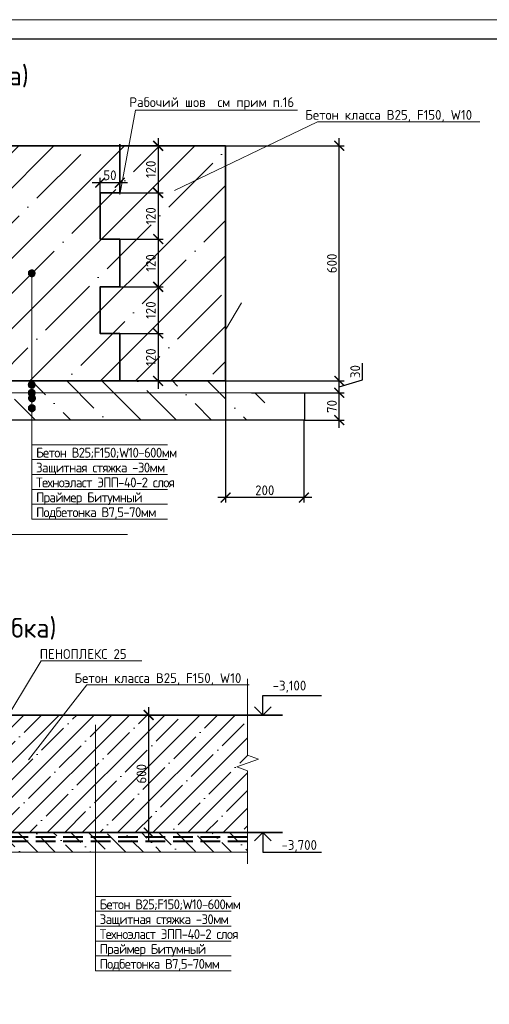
# Model space of a CAD drawing. Header units: millimetres. Extents: x -93479 to 1057970, y -66333 to 172656.
# Tile 301 of 473: x 515138 to 527115, y -32724 to -7591. Entities that reach past the tile are written whole.
import ezdxf
from ezdxf import colors
from ezdxf.entities.mleader import LeaderData, LeaderLine
from ezdxf.math import Vec2, Vec3

# ---------------------------------------------------------------- set-up
doc = ezdxf.new("R2010")
doc.units = ezdxf.units.MM
doc.linetypes.add('DASHED', pattern=[7, 5, -2, 0])
for name, color, linetype, lineweight in [('0 Фундамент', 5, 'Continuous', 30), ('1 Стены', 3, 'Continuous', 30), ('A-ANNO-NOTE-1', 7, 'Continuous', 35), ('A-ANNO-NOTE-2', 7, 'Continuous', 18), ('G-ANNO-DIMS', 7, 'Continuous', 9), ('G-ANNO-DIMS-1', 7, 'Continuous', 18), ('Перекрытие ж_бетон', 1, 'Continuous', 30), ('подоснова', 151, 'Continuous', 5), ('РАЗМЕРЫ', 7, 'Continuous', 9), ('ТОНКИЕ', 7, 'Continuous', 9), ('Узлы', 7, 'Continuous', 0)]:
    doc.layers.add(name, color=color, linetype=linetype, lineweight=lineweight)
doc.layers.add('ТОЛСТЫЕ_ОСНОВНЫЕ', color=6, linetype='Continuous')
doc.layers.add('ФВ-2', color=7, linetype='Continuous')
doc.styles.add('GOST-2.304_Type-B', font='GOST_Common.ttf')
doc.styles.add('ISOCPEUR', font='GOST_Common.ttf', dxfattribs={"height": 450})
doc.styles.add('ГОСТ', font='GOST_Common.ttf')
doc.linetypes.add('163 Фуникулер', pattern='A,0,-2,[18,Russia-GOST_Topo.shx,S=0.05,R=0,X=0,Y=0],-4,[17,Russia-GOST_Topo.shx,S=0.05,R=0,X=0,Y=0],-2,0', length=8)
doc.dimstyles.new('5х', dxfattribs={"dimscale": 100, "dimtxt": 2.5, "dimasz": 2.5, "dimexe": 1.25, "dimexo": 0, "dimtad": 1, "dimdec": 0, "dimlfac": 0.2, "dimtxsty": 'GOST-2.304_Type-B', "dimblk": 'ARCHTICK', "dimcen": 2.5, "dimdle": 2, "dimadec": 0, "dimazin": 2, "dimtfac": 0.75, "dimtdec": 0, "dimtmove": 1, "dimatfit": 3, "dimfxl": 1, "dimtolj": 1, "dimarcsym": 1})

# ---------------------------------------------------------------- blocks, each defined once
blk = doc.blocks.new('*U1946')
at = {"layer": 'ТОЛСТЫЕ_ОСНОВНЫЕ', "color": 7}
blk.add_lwpolyline([(20, 5), (1184, 5), (1184, 415), (20, 415)], close=True, dxfattribs=at)
at = {"layer": 'ТОНКИЕ', "color": 7}
blk.add_lwpolyline([(0, 0), (1189, 0), (1189, 420), (0, 420)], close=True, dxfattribs=at)
blk = doc.blocks.new('_ArchTick')
at = {"color": 0, "linetype": 'ByBlock', "const_width": 0.15}
blk.add_lwpolyline([(-0.5, -0.5), (0.5, 0.5)], dxfattribs=at)
blk = doc.blocks.new('*D514')
at = {"layer": 'DEFPOINTS', "color": 0, "linetype": 'Continuous', "transparency": 16777216}
for p in [(521050, -17116), (523289, -17116), (522402, -17811)]:
    blk.add_point(p, dxfattribs=at)
at = {"layer": 'РАЗМЕРЫ', "color": 0, "linetype": 'Continuous', "lineweight": -2, "transparency": 16777216}
for p, q in [((523289, -18011), (523289, -16916)), ((521050, -17116), (523414, -17116)), ((522402, -17811), (523414, -17811))]:
    blk.add_line(p, q, dxfattribs=at)
at = {"layer": 'РАЗМЕРЫ', "color": 0, "linetype": 'Continuous', "lineweight": -2, "transparency": 16777216, "xscale": 250, "yscale": 250, "zscale": 250}
for p, rotation in [((523289, -17116), 90), ((523289, -17811), 270)]:
    blk.add_blockref('_ArchTick', p, dxfattribs=dict(at, rotation=rotation))
at = {"layer": 'РАЗМЕРЫ', "color": 0, "linetype": 'Continuous', "transparency": 16777216, "insert": (523102, -17464), "char_height": 250, "attachment_point": 5, "rotation": 90, "style": 'GOST-2.304_Type-B'}
blk.add_mtext('\\A1;70', dxfattribs=at)
blk = doc.blocks.new('*D515')
at = {"layer": 'DEFPOINTS', "color": 0, "linetype": 'Continuous', "transparency": 16777216}
for p in [(520389, -10811), (523289, -10811), (520389, -16811)]:
    blk.add_point(p, dxfattribs=at)
at = {"layer": 'РАЗМЕРЫ', "color": 0, "linetype": 'Continuous', "lineweight": -2, "transparency": 16777216}
for p, q in [((523289, -17011), (523289, -10611)), ((520389, -10811), (523414, -10811)), ((520389, -16811), (523414, -16811))]:
    blk.add_line(p, q, dxfattribs=at)
at = {"layer": 'РАЗМЕРЫ', "color": 0, "linetype": 'Continuous', "lineweight": -2, "transparency": 16777216, "xscale": 250, "yscale": 250, "zscale": 250}
for p, rotation in [((523289, -10811), 90), ((523289, -16811), 270)]:
    blk.add_blockref('_ArchTick', p, dxfattribs=dict(at, rotation=rotation))
at = {"layer": 'РАЗМЕРЫ', "color": 0, "linetype": 'Continuous', "transparency": 16777216, "insert": (523102, -13811), "char_height": 250, "attachment_point": 5, "rotation": 90, "style": 'GOST-2.304_Type-B'}
blk.add_mtext('\\A1;600', dxfattribs=at)
blk = doc.blocks.new('*D516')
at = {"layer": 'DEFPOINTS', "color": 0, "linetype": 'Continuous', "transparency": 16777216}
for p in [(520389, -16811), (522387, -17811), (520389, -19791)]:
    blk.add_point(p, dxfattribs=at)
at = {"layer": 'РАЗМЕРЫ', "color": 0, "linetype": 'Continuous', "lineweight": -2, "transparency": 16777216}
for p, q in [((520389, -16811), (520389, -19916)), ((522387, -17811), (522387, -19916)), ((522587, -19791), (520189, -19791))]:
    blk.add_line(p, q, dxfattribs=at)
at = {"layer": 'РАЗМЕРЫ', "color": 0, "linetype": 'Continuous', "lineweight": -2, "transparency": 16777216, "xscale": 250, "yscale": 250, "zscale": 250, "rotation": 180}
blk.add_blockref('_ArchTick', (520389, -19791), dxfattribs=at)
at = {"layer": 'РАЗМЕРЫ', "color": 0, "linetype": 'Continuous', "lineweight": -2, "transparency": 16777216, "xscale": 250, "yscale": 250, "zscale": 250}
blk.add_blockref('_ArchTick', (522387, -19791), dxfattribs=at)
at = {"layer": 'РАЗМЕРЫ', "color": 0, "linetype": 'Continuous', "transparency": 16777216, "insert": (521388, -19604), "char_height": 250, "attachment_point": 5, "style": 'GOST-2.304_Type-B'}
blk.add_mtext('\\A1;200', dxfattribs=at)
blk = doc.blocks.new('_None')
blk = doc.blocks.new('*D1551')
at = {"layer": 'DEFPOINTS', "color": 0, "ltscale": 100, "transparency": 16777216}
for p in [(514320, -25340), (518429, -25340), (514532, -28340)]:
    blk.add_point(p, dxfattribs=at)
at = {"layer": 'РАЗМЕРЫ', "color": 0, "linetype": 'Continuous', "lineweight": -2, "transparency": 16777216}
for p, q in [((514320, -25340), (518554, -25340)), ((518429, -28540), (518429, -25140)), ((514532, -28340), (518554, -28340))]:
    blk.add_line(p, q, dxfattribs=at)
at = {"layer": 'РАЗМЕРЫ', "color": 0, "lineweight": -2, "ltscale": 100, "transparency": 16777216, "xscale": 250, "yscale": 250, "zscale": 250}
for p, rotation in [((518429, -25340), 90), ((518429, -28340), 270)]:
    blk.add_blockref('_ArchTick', p, dxfattribs=dict(at, rotation=rotation))
at = {"layer": 'РАЗМЕРЫ', "color": 0, "ltscale": 100, "transparency": 16777216, "insert": (518242, -26840), "char_height": 250, "attachment_point": 5, "rotation": 90, "style": 'GOST-2.304_Type-B'}
blk.add_mtext('\\A1;600', dxfattribs=at)
blk = doc.blocks.new('Высотные отметки - Вверх-711287-Разрез 3-3')
at = {"layer": '0 Фундамент', "color": 7}
for p, q in [((13237, 8150), (14737, 8150)), ((13237, 7650), (13237, 8150))]:
    blk.add_line(p, q, dxfattribs=at)
at = {"layer": 'A-ANNO-NOTE-1', "color": 7}
blk.add_line((12737, 7650), (13737, 7650), dxfattribs=at)
at = {"layer": 'A-ANNO-NOTE-2', "color": 7}
for q in [(13025, 7862), (13449, 7862)]:
    blk.add_line((13237, 7650), q, dxfattribs=at)
blk = doc.blocks.new('*D1893')
at = {"layer": 'DEFPOINTS', "color": 0, "transparency": 16777216}
for p in [(523289, -16811), (523289, -16811), (521050, -17116)]:
    blk.add_point(p, dxfattribs=at)
at = {"layer": 'РАЗМЕРЫ', "color": 0, "lineweight": -2, "transparency": 16777216}
for p, q in [((523883, -16785), (523883, -16360)), ((523289, -17316), (523289, -16611)), ((523289, -16964), (523883, -16785)), ((523289, -16811), (523414, -16811)), ((521050, -17116), (523414, -17116))]:
    blk.add_line(p, q, dxfattribs=at)
at = {"layer": 'РАЗМЕРЫ', "color": 0, "lineweight": -2, "transparency": 16777216, "xscale": 250, "yscale": 250, "zscale": 250}
for p, rotation in [((523289, -16811), 90), ((523289, -17116), 270)]:
    blk.add_blockref('_ArchTick', p, dxfattribs=dict(at, rotation=rotation))
at = {"layer": 'РАЗМЕРЫ', "color": 0, "transparency": 16777216, "insert": (523696, -16573), "char_height": 250, "attachment_point": 5, "rotation": 90, "style": 'GOST-2.304_Type-B'}
blk.add_mtext('\\A1;30', dxfattribs=at)
blk = doc.blocks.new('*D1923')
at = {"layer": 'DEFPOINTS', "color": 0, "linetype": 'Continuous', "transparency": 16777216}
for p in [(517690, -10811), (517440, -12010), (518670, -12010)]:
    blk.add_point(p, dxfattribs=at)
at = {"layer": 'РАЗМЕРЫ', "color": 0, "linetype": 'Continuous', "lineweight": -2, "transparency": 16777216}
for p, q in [((518670, -10611), (518670, -12210)), ((517690, -10811), (518795, -10811)), ((517440, -12010), (518795, -12010))]:
    blk.add_line(p, q, dxfattribs=at)
at = {"layer": 'РАЗМЕРЫ', "color": 0, "linetype": 'Continuous', "lineweight": -2, "transparency": 16777216, "xscale": 250, "yscale": 250, "zscale": 250}
for p, rotation in [((518670, -10811), 90), ((518670, -12010), 270)]:
    blk.add_blockref('_ArchTick', p, dxfattribs=dict(at, rotation=rotation))
at = {"layer": 'РАЗМЕРЫ', "color": 0, "linetype": 'Continuous', "transparency": 16777216, "insert": (518483, -11411), "char_height": 250, "attachment_point": 5, "rotation": 90, "style": 'GOST-2.304_Type-B'}
blk.add_mtext('\\A1;120', dxfattribs=at)
blk = doc.blocks.new('*D1924')
at = {"layer": 'DEFPOINTS', "color": 0, "linetype": 'Continuous', "transparency": 16777216}
for p in [(517690, -11750), (517690, -12010), (517190, -12315)]:
    blk.add_point(p, dxfattribs=at)
at = {"layer": 'РАЗМЕРЫ', "color": 0, "linetype": 'Continuous', "lineweight": -2, "transparency": 16777216}
for p, q in [((516990, -11750), (517890, -11750)), ((517190, -12315), (517190, -11625)), ((517690, -12010), (517690, -11625))]:
    blk.add_line(p, q, dxfattribs=at)
at = {"layer": 'РАЗМЕРЫ', "color": 0, "linetype": 'Continuous', "lineweight": -2, "transparency": 16777216, "xscale": 250, "yscale": 250, "zscale": 250, "rotation": 180}
blk.add_blockref('_ArchTick', (517190, -11750), dxfattribs=at)
at = {"layer": 'РАЗМЕРЫ', "color": 0, "linetype": 'Continuous', "lineweight": -2, "transparency": 16777216, "xscale": 250, "yscale": 250, "zscale": 250}
blk.add_blockref('_ArchTick', (517690, -11750), dxfattribs=at)
at = {"layer": 'РАЗМЕРЫ', "color": 0, "linetype": 'Continuous', "transparency": 16777216, "insert": (517440, -11562.5), "char_height": 250, "attachment_point": 5, "style": 'GOST-2.304_Type-B'}
blk.add_mtext('\\A1;50', dxfattribs=at)
blk = doc.blocks.new('*D1925')
at = {"layer": 'DEFPOINTS', "color": 0, "linetype": 'Continuous', "transparency": 16777216}
for p in [(517190, -13190), (517230, -14410), (518670, -14410)]:
    blk.add_point(p, dxfattribs=at)
at = {"layer": 'РАЗМЕРЫ', "color": 0, "linetype": 'Continuous', "lineweight": -2, "transparency": 16777216}
for p, q in [((518670, -12990), (518670, -14610)), ((517190, -13190), (518795, -13190)), ((517230, -14410), (518795, -14410))]:
    blk.add_line(p, q, dxfattribs=at)
at = {"layer": 'РАЗМЕРЫ', "color": 0, "linetype": 'Continuous', "lineweight": -2, "transparency": 16777216, "xscale": 250, "yscale": 250, "zscale": 250}
for p, rotation in [((518670, -13190), 90), ((518670, -14410), 270)]:
    blk.add_blockref('_ArchTick', p, dxfattribs=dict(at, rotation=rotation))
at = {"layer": 'РАЗМЕРЫ', "color": 0, "linetype": 'Continuous', "transparency": 16777216, "insert": (518482.5, -13800), "char_height": 250, "attachment_point": 5, "rotation": 90, "style": 'GOST-2.304_Type-B'}
blk.add_mtext('\\A1;120', dxfattribs=at)
blk = doc.blocks.new('*D1926')
at = {"layer": 'DEFPOINTS', "color": 0, "linetype": 'Continuous', "transparency": 16777216}
for p in [(517190, -12010), (517240, -13190), (518670, -13190)]:
    blk.add_point(p, dxfattribs=at)
at = {"layer": 'РАЗМЕРЫ', "color": 0, "linetype": 'Continuous', "lineweight": -2, "transparency": 16777216}
for p, q in [((518670, -11810), (518670, -13390)), ((517190, -12010), (518795, -12010)), ((517240, -13190), (518795, -13190))]:
    blk.add_line(p, q, dxfattribs=at)
at = {"layer": 'РАЗМЕРЫ', "color": 0, "linetype": 'Continuous', "lineweight": -2, "transparency": 16777216, "xscale": 250, "yscale": 250, "zscale": 250}
for p, rotation in [((518670, -12010), 90), ((518670, -13190), 270)]:
    blk.add_blockref('_ArchTick', p, dxfattribs=dict(at, rotation=rotation))
at = {"layer": 'РАЗМЕРЫ', "color": 0, "linetype": 'Continuous', "transparency": 16777216, "insert": (518482.5, -12600), "char_height": 250, "attachment_point": 5, "rotation": 90, "style": 'GOST-2.304_Type-B'}
blk.add_mtext('\\A1;120', dxfattribs=at)
blk = doc.blocks.new('*D1927')
at = {"layer": 'DEFPOINTS', "color": 0, "linetype": 'Continuous', "transparency": 16777216}
for p in [(517530, -14410), (517640, -15600), (518670, -15600)]:
    blk.add_point(p, dxfattribs=at)
at = {"layer": 'РАЗМЕРЫ', "color": 0, "linetype": 'Continuous', "lineweight": -2, "transparency": 16777216}
for p, q in [((518670, -14210), (518670, -15800)), ((517530, -14410), (518795, -14410)), ((517640, -15600), (518795, -15600))]:
    blk.add_line(p, q, dxfattribs=at)
at = {"layer": 'РАЗМЕРЫ', "color": 0, "linetype": 'Continuous', "lineweight": -2, "transparency": 16777216, "xscale": 250, "yscale": 250, "zscale": 250}
for p, rotation in [((518670, -14410), 90), ((518670, -15600), 270)]:
    blk.add_blockref('_ArchTick', p, dxfattribs=dict(at, rotation=rotation))
at = {"layer": 'РАЗМЕРЫ', "color": 0, "linetype": 'Continuous', "transparency": 16777216, "insert": (518482.5, -15005), "char_height": 250, "attachment_point": 5, "rotation": 90, "style": 'GOST-2.304_Type-B'}
blk.add_mtext('\\A1;120', dxfattribs=at)
blk = doc.blocks.new('*D1928')
at = {"layer": 'DEFPOINTS', "color": 0, "linetype": 'Continuous', "transparency": 16777216}
for p in [(518470, -15600), (517067, -16811), (518670, -16811)]:
    blk.add_point(p, dxfattribs=at)
at = {"layer": 'РАЗМЕРЫ', "color": 0, "linetype": 'Continuous', "lineweight": -2, "transparency": 16777216}
for p, q in [((518670, -15400), (518670, -17011)), ((518470, -15600), (518795, -15600)), ((517067, -16811), (518795, -16811))]:
    blk.add_line(p, q, dxfattribs=at)
at = {"layer": 'РАЗМЕРЫ', "color": 0, "linetype": 'Continuous', "lineweight": -2, "transparency": 16777216, "xscale": 250, "yscale": 250, "zscale": 250}
for p, rotation in [((518670, -15600), 90), ((518670, -16811), 270)]:
    blk.add_blockref('_ArchTick', p, dxfattribs=dict(at, rotation=rotation))
at = {"layer": 'РАЗМЕРЫ', "color": 0, "linetype": 'Continuous', "transparency": 16777216, "insert": (518483, -16206), "char_height": 250, "attachment_point": 5, "rotation": 90, "style": 'GOST-2.304_Type-B'}
blk.add_mtext('\\A1;120', dxfattribs=at)

msp = doc.modelspace()

# ---------------------------------------------------------------- hatches: boundary and pattern name
at = {"linetype": 'Continuous', "lineweight": 0}
h = msp.add_hatch(dxfattribs=at)
h.set_pattern_fill('ANSI35', scale=200)
h.set_pattern_definition([(45, (-2015290.6, -835865.6), (-898.0256, 898.0256), []), (45, (-2014392.6, -835865.6), (-898.0256, 898.0256), [1587.5, -317.5, 0, -317.5])])
h.paths.add_polyline_path([(511326.8, -16811.4), (511326.8, -16231.9), (514502.7, -16231.9), (514502.7, -16811.4), (520389.4, -16811.4), (520389.4, -10811.4), (507129.4, -10811.4), (507129.4, -12863.5), (506579.9, -13063.5), (507678.9, -13463.5), (507129.4, -13663.5), (507129.4, -16811.4)])
h = msp.add_hatch(dxfattribs=at)
h.set_pattern_fill('ANSI36', scale=200, angle=90)
h.set_pattern_definition([(135, (-2015290.6, -756691.35), (-1234.78522, 336.7596), [1587.5, -317.5, 0, -317.5])])
h.paths.add_polyline_path([(514389.4, -16811.4), (514389.4, -17811.4), (515889.4, -17811.4), (515889.4, -16811.4)])
h.paths.add_polyline_path([(517389.4, -16811.4), (515889.4, -16811.4), (515889.4, -17811.4), (517389.4, -17811.4)])
h.paths.add_polyline_path([(521389.4, -17115.9), (520389.4, -17115.9), (520389.4, -16811.4), (517389.4, -16811.4), (517389.4, -17811.4), (521389.4, -17811.4)])
h.paths.add_polyline_path([(511404.6, -17811.4), (511404.6, -16811.4), (507129.4, -16811.4), (507129.4, -17811.4)])
h = msp.add_hatch(dxfattribs=at)
h.set_pattern_fill('ANSI35', scale=100)
h.set_pattern_definition([(45, (-746814.44, -437867.56), (-449.0128, 449.0128), []), (45, (-746365.4, -437867.56), (-449.0128, 449.0128), [793.75, -158.75, 0, -158.75])])
edge = h.paths.add_edge_path()
edge.add_line((520950.2, -26366.5), (521224.9, -26466.5))
edge.add_line((521224.9, -26466.5), (520675.4, -26666.5))
edge.add_line((520675.4, -26666.5), (520950.2, -26766.5))
edge.add_line((520950.2, -26766.5), (520950.2, -28340.5))
edge.add_line((514320.2, -28340.5), (520950.2, -28340.5))
edge.add_line((514320.2, -25340.5), (514320.2, -28340.5))
edge.add_line((520950.2, -25340.5), (514320.2, -25340.5))
edge.add_line((520950.2, -25340.5), (520950.2, -26366.5))
h = msp.add_hatch(dxfattribs=at)
h.set_pattern_fill('ANSI36', scale=100, angle=90)
h.set_pattern_definition([(135, (7238.74, -67380.06), (-617.3926, 168.3798), [793.75, -158.75, 0, -158.75])])
h.paths.add_polyline_path([(514070.2, -28840.5), (514070.2, -27340.5), (507440.2, -27340.5), (507440.2, -27840.5), (511318.4, -27840.5), (513820.2, -28840.5)])
h.paths.add_polyline_path([(514320.2, -28340.5), (514320.2, -28840.5), (520950.2, -28840.5), (520950.2, -28340.5)])
at = {"layer": 'ФВ-2'}
h = msp.add_hatch(dxfattribs=at)
h.set_pattern_fill('ANGLE')
h.set_pattern_definition([(0, (-754.763, 3267.11), (0, 6.985), [5.08, -1.905]), (90, (-754.763, 3267.11), (-6.985, 4e-16), [5.08, -1.905])])
h.paths.add_polyline_path([(515363.3, -14062.5, 1), (515536.7, -14062.5, 1)])
h = msp.add_hatch(dxfattribs=at)
h.set_pattern_fill('ANGLE')
h.set_pattern_definition([(0, (-754.763, 421.527), (0, 6.985), [5.08, -1.905]), (90, (-754.763, 421.527), (-6.985, 4e-16), [5.08, -1.905])])
h.paths.add_polyline_path([(515363.3, -16908.1, 1), (515536.7, -16908.1, 1)])
h = msp.add_hatch(dxfattribs=at)
h.set_pattern_fill('ANGLE')
h.set_pattern_definition([(0, (-754.763, 217.329), (0, 6.985), [5.08, -1.905]), (90, (-754.763, 217.329), (-6.985, 4e-16), [5.08, -1.905])])
h.paths.add_polyline_path([(515363.3, -17112.3, 1), (515536.7, -17112.3, 1)])
h = msp.add_hatch(dxfattribs=at)
h.set_pattern_fill('ANGLE')
h.set_pattern_definition([(0, (-751.3794, 75.278), (0, 6.985), [5.08, -1.905]), (90, (-751.3794, 75.278), (-6.985, 4e-16), [5.08, -1.905])])
h.paths.add_polyline_path([(515366.7, -17254.3, 1), (515540, -17254.3, 1)])
h = msp.add_hatch(dxfattribs=at)
h.set_pattern_fill('ANGLE')
h.set_pattern_definition([(0, (-754.763, -176.33), (0, 6.985), [5.08, -1.905]), (90, (-754.763, -176.33), (-6.985, 4e-16), [5.08, -1.905])])
h.paths.add_polyline_path([(515363.3, -17505.9, 1), (515536.7, -17505.9, 1)])

# ---------------------------------------------------------------- linework, layer by layer
at = {"layer": '1 Стены', "color": 7, "linetype": 'Continuous', "lineweight": 0}
for points in [[(508442.3, -20729.3), (512344.6, -20729.3), (512544.6, -21278.8), (512944.6, -20179.8), (513144.6, -20729.3), (517888.4, -20729.3)], [(520950.2, -24415.4), (520950.2, -26366.5), (521224.9, -26466.5), (520675.4, -26666.5), (520950.2, -26766.5), (520950.2, -29138.4)]]:
    msp.add_lwpolyline(points, dxfattribs=at)
at = {"layer": 'Перекрытие ж_бетон', "color": 7, "lineweight": 35}
for p, q in [((507129.4, -10811.4), (520389.4, -10811.4)), ((520389.4, -10811.4), (520389.4, -16811.4)), ((520389.4, -16811.4), (514404.6, -16811.4)), ((520950.2, -25340.5), (514320.2, -25340.5)), ((514320.2, -28340.5), (520950.2, -28340.5))]:
    msp.add_line(p, q, dxfattribs=at)
for points in [[(517690, -10771.4), (517690, -12010), (517190, -12010), (517190, -13190), (517690, -13190), (517690, -13760)], [(517690, -13420), (517690, -14410), (517190, -14410), (517190, -15600), (517690, -15600), (517690, -16811.4)]]:
    msp.add_lwpolyline(points, dxfattribs=at)
at = {"layer": 'РАЗМЕРЫ', "color": 7}
for p, q in [((515450, -14062.5), (515450, -20340.8)), ((520792.3, -14820.8), (520389.4, -15508.2)), ((515450, -18440.8), (518907.7, -18440.8)), ((515450, -18820.8), (518907.7, -18820.8)), ((515450, -19200.8), (518907.7, -19200.8)), ((515450, -19580.8), (518907.7, -19580.8)), ((515450, -19960.8), (518907.7, -19960.8)), ((515450, -20340.8), (518907.7, -20340.8)), ((517072.4, -25591.6), (517072.4, -31869.9)), ((517072.4, -29969.9), (520530, -29969.9)), ((517072.4, -30349.9), (520530, -30349.9)), ((517072.4, -30729.9), (520530, -30729.9)), ((517072.4, -31109.9), (520530, -31109.9)), ((517072.4, -31489.9), (520530, -31489.9)), ((517072.4, -31869.9), (520530, -31869.9))]:
    msp.add_line(p, q, dxfattribs=at)
at = {"layer": 'РАЗМЕРЫ', "color": 7, "linetype": '163 Фуникулер'}
msp.add_line((522758.5, -17115.9), (514053.6, -17115.9), dxfattribs=at)
at = {"layer": 'РАЗМЕРЫ', "color": 7, "linetype": 'Continuous', "lineweight": 30}
for p, q in [((522401.9, -17115.9), (522401.9, -17811.4)), ((522401.9, -17811.4), (514404.6, -17811.4))]:
    msp.add_line(p, q, dxfattribs=at)
at = {"layer": 'РАЗМЕРЫ', "color": 7, "linetype": 'DASHED', "lineweight": 40, "ltscale": 100}
msp.add_line((520950.2, -28567.4), (514320.2, -28568.5), dxfattribs=at)
at = {"layer": 'РАЗМЕРЫ', "color": 7, "linetype": 'Continuous', "lineweight": 15}
msp.add_line((513820.2, -28840.5), (520950.2, -28840.5), dxfattribs=at)
at = {"layer": 'РАЗМЕРЫ', "color": 7, "lineweight": 30}
msp.add_lwpolyline([(520389.4, -16811.4), (520389.4, -17160.9)], dxfattribs=at)
at = {"layer": 'РАЗМЕРЫ', "color": 7}
msp.add_lwpolyline([(522401.9, -17115.9), (520389.4, -17115.9)], dxfattribs=at)
at = {"layer": 'РАЗМЕРЫ', "color": 7, "linetype": 'DASHED', "lineweight": 40, "ltscale": 100}
msp.add_lwpolyline([(520950.2, -28457.3), (514247.1, -28457.3), (514247.1, -27458.2), (507440.2, -27458.2)], dxfattribs=at)
at = {"layer": 'РАЗМЕРЫ', "color": 7}
for centre in [(515445.2, -14062.5), (515443.3, -16908.1), (515443.3, -17112.3), (515453.4, -17254.3), (515450, -17505.9)]:
    msp.add_circle(centre, 86.7, dxfattribs=at)

# ---------------------------------------------------------------- block references
at = {"xscale": 100, "yscale": 100, "zscale": 100}
msp.add_blockref('*U1946', (428606, -49590.9), dxfattribs=at)
at = {"layer": 'G-ANNO-DIMS', "color": 7}
msp.add_blockref('Высотные отметки - Вверх-711287-Разрез 3-3', (508102.5, -32990.5), dxfattribs=at)
at = {"layer": 'G-ANNO-DIMS', "color": 7, "xscale": -1, "rotation": 180}
msp.add_blockref('Высотные отметки - Вверх-711287-Разрез 3-3', (508102.5, -20690.5), dxfattribs=at)

# ---------------------------------------------------------------- texts
at = {"color": 7, "ltscale": 100, "char_height": 250, "attachment_point": 1, "line_spacing_factor": 0.912, "style": 'ГОСТ'}
for insert in [(515555.6, -18517.8), (517178, -30046.9)]:
    msp.add_mtext_dynamic_manual_height_columns('\\pxql;{\\C256;\\T0.9000;Бетон В25;F150;W10-600мм\\PЗащитная стяжка -30мм\\PТехноэласт ЭПП-40-2 слоя\\PПраймер Битумный\\PПодбетонка В7,5-70мм}', width=19825.751, gutter_width=12.5, heights=[0], dxfattribs=dict(at, insert=insert))
at = {"layer": 'G-ANNO-DIMS-1', "color": 7, "char_height": 250, "width": 1150.283, "line_spacing_factor": 1.149209, "style": 'ISOCPEUR'}
for s, insert, attachment_point in [('-3,100', (521589.2, -24463.8), 1), ('-3,700', (521814.6, -28840.5), 7)]:
    msp.add_mtext(s, dxfattribs=dict(at, insert=insert, attachment_point=attachment_point))
at = {"layer": 'Узлы', "color": 7, "linetype": 'Continuous', "lineweight": 0, "style": 'GOST-2.304_Type-B'}
for s, p in [('1-1(опалубка)', (511589.4, -9268.2)), ('2-2(опалубка)', (512122, -23364.7))]:
    msp.add_text(s, height=500, dxfattribs=at).set_placement(p)

# ---------------------------------------------------------------- dimensions: what is measured, and where the dimension line sits
at = {"layer": 'РАЗМЕРЫ', "color": 7, "linetype": 'Continuous'}
for base, p1, p2, override, picture, middle in [((518670, -12010), (517690, -10811.4), (517440, -12010), {"dimlfac": 0.1, "dimrnd": 5}, '*D1923', (518482.5, -11410.7)), ((523289.4, -10811.4), (520389.4, -16811.4), (520389.4, -10811.4), {"dimlfac": 0.1}, '*D515', (523101.9, -13811.4)), ((518670, -13190), (517190, -12010), (517240, -13190), {"dimlfac": 0.1, "dimrnd": 5}, '*D1926', (518482.5, -12600)), ((518670, -14410), (517190, -13190), (517230, -14410), {"dimlfac": 0.1, "dimrnd": 5}, '*D1925', (518482.5, -13800)), ((518670, -15600), (517530, -14410), (517640, -15600), {"dimlfac": 0.1, "dimrnd": 5}, '*D1927', (518482.5, -15005)), ((518670, -16811.4), (518470, -15600), (517067.5, -16811.4), {"dimlfac": 0.1, "dimrnd": 5}, '*D1928', (518482.5, -16205.7)), ((523289.4, -17115.9), (522401.9, -17811.4), (521050.4, -17115.9), {"dimlfac": 0.1}, '*D514', (523101.9, -17463.6))]:
    dim = msp.add_linear_dim(base=base, p1=p1, p2=p2, angle=90, dimstyle='5х', override=override, dxfattribs=at)
    dim.commit()
    dim.dimension.update_dxf_attribs({"geometry": picture, "text_midpoint": middle})
for base, p1, p2, picture, middle in [((517690, -11750), (517190, -12315), (517690, -12010), '*D1924', (517440, -11562.5)), ((520389.4, -19791.4), (522386.6, -17811.4), (520389.4, -16811.4), '*D516', (521388, -19603.9))]:
    dim = msp.add_linear_dim(base=base, p1=p1, p2=p2, dimstyle='5х', override={"dimlfac": 0.1}, dxfattribs=at)
    dim.commit()
    dim.dimension.update_dxf_attribs({"geometry": picture, "text_midpoint": middle})
at = {"layer": 'РАЗМЕРЫ', "color": 7}
dim = msp.add_linear_dim(base=(523289.4, -16811.4), p1=(521050.4, -17115.9), p2=(523289.4, -16811.4), angle=90, dimstyle='5х', override={"dimlfac": 0.1}, dxfattribs=at)
dim.commit()
dim.dimension.update_dxf_attribs({"geometry": '*D1893', "text_midpoint": (523695.7, -16723)})
at = {"layer": 'РАЗМЕРЫ', "color": 7, "linetype": 'Continuous'}
dim = msp.add_linear_dim(base=(518429.5, -25340.5), p1=(514532.2, -28340.5), p2=(514320.2, -25340.5), angle=90, dimstyle='5х', dxfattribs=at)
dim.commit()
dim.dimension.update_dxf_attribs({"geometry": '*D1551', "text_midpoint": (518241.9, -26840.5)})

# ---------------------------------------------------------------- leaders
at = {"layer": 'подоснова', "color": 7, "ltscale": 0.3}
ml = msp.add_multileader_mtext('Standard', dxfattribs=at)
ml.set_content('{\\C0;Рабочий шов  см прим п.16}', color=7, style='GOST-2.304_Type-B')
ml.set_leader_properties(color=7, linetype='ByLayer', lineweight=15)
ml.set_arrow_properties(name='NONE')
ml.build(insert=Vec2(0, 0))
ml.multileader.update_dxf_attribs({"text_left_attachment_type": 6, "text_right_attachment_type": 6, "dogleg_length": 0.1, "arrow_head_size": 18})
ctx = ml.context
ctx.base_point, ctx.char_height, ctx.arrow_head_size, ctx.landing_gap_size, ctx.plane_origin = Vec3(518090.1, -9896.7), 250, 18, 20, Vec3(521466, -9041.6)
ctx.left_attachment, ctx.right_attachment, ctx.text_align_type = 6, 6, 1
notes = []
notes.append((ctx, [(0, (1, 1, 0), (518088.3, -9897), (1, 0), 0.1, [(0, [(517690, -12050.7)], 0, [])])]))
ctx.mtext.insert, ctx.mtext.width, ctx.mtext.alignment, ctx.mtext.flow_direction = Vec3(520036.6, -9571.7), 4075.871, 2, 5
ml = msp.add_multileader_mtext('Standard', dxfattribs=at)
ml.set_content('{\\C0;Бетон класса В25, F150, W10}', color=7, style='GOST-2.304_Type-B')
ml.set_leader_properties(color=7, linetype='ByLayer', lineweight=15)
ml.set_arrow_properties(name='NONE')
ml.build(insert=Vec2(0, 0))
ml.multileader.update_dxf_attribs({"text_left_attachment_type": 6, "text_right_attachment_type": 6, "dogleg_length": 0.1, "arrow_head_size": 18})
ctx = ml.context
ctx.base_point, ctx.char_height, ctx.arrow_head_size, ctx.landing_gap_size, ctx.plane_origin = Vec3(522739.1, -10195.8), 250, 18, 20, Vec3(523660.1, -9307.5)
ctx.left_attachment, ctx.right_attachment, ctx.text_align_type = 6, 6, 1
notes.append((ctx, [(0, (1, 1, 0), (522737.4, -10196.1), (1, 0), 0.1, [(0, [(519086.8, -11951.4)], 0, [])])]))
ctx.mtext.insert, ctx.mtext.width, ctx.mtext.alignment, ctx.mtext.flow_direction = Vec3(524550, -9895.8), 4075.871, 2, 5
ml = msp.add_multileader_mtext('Standard', dxfattribs=at)
ml.set_content('{\\C0;Бетон класса В25, F150, W10}', color=7, style='GOST-2.304_Type-B')
ml.set_leader_properties(color=7, linetype='ByLayer', lineweight=15)
ml.set_arrow_properties(name='NONE')
ml.build(insert=Vec2(0, 0))
ml.multileader.update_dxf_attribs({"text_left_attachment_type": 6, "text_right_attachment_type": 6, "dogleg_length": 0.1, "arrow_head_size": 18})
ctx = ml.context
ctx.base_point, ctx.char_height, ctx.arrow_head_size, ctx.landing_gap_size, ctx.plane_origin = Vec3(516852.6, -24571.9), 250, 18, 20, Vec3(510786.9, -23836.6)
ctx.left_attachment, ctx.right_attachment, ctx.text_align_type = 6, 6, 1
notes.append((ctx, [(0, (1, 1, 0), (516850.9, -24572.1), (1, 0), 0.1, [(0, [(515360.2, -26480.5)], 0, [])])]))
ctx.mtext.insert, ctx.mtext.width, ctx.mtext.alignment, ctx.mtext.flow_direction = Vec3(518663.5, -24271.9), 4075.871, 2, 5
at = {"layer": 'ТОНКИЕ', "color": 7, "ltscale": 0.3}
ml = msp.add_multileader_mtext('Standard', dxfattribs=at)
ml.set_content('{\\C256;ПЕНОПЛЕКС 25}', color=7, style='GOST-2.304_Type-B')
ml.set_leader_properties(color=256, linetype='ByLayer', lineweight=15)
ml.set_arrow_properties(name='NONE')
ml.build(insert=Vec2(0, 0))
ml.multileader.update_dxf_attribs({"text_left_attachment_type": 6, "text_right_attachment_type": 6, "dogleg_length": 0.1, "arrow_head_size": 18})
ctx = ml.context
ctx.base_point, ctx.char_height, ctx.arrow_head_size, ctx.landing_gap_size, ctx.plane_origin = Vec3(515681.5, -23958.3), 250, 18, 20, Vec3(509616.8, -23222.8)
ctx.left_attachment, ctx.right_attachment, ctx.text_align_type = 6, 6, 1
notes.append((ctx, [(0, (1, 1, 0), (515681.4, -23958.3), (1, 0), 0.1, [(0, [(514246.3, -26342.2)], 0, [])])]))
ctx.mtext.insert, ctx.mtext.width, ctx.mtext.alignment, ctx.mtext.flow_direction = Vec3(516757.8, -23658.1), 4075.871, 2, 5
for ctx, leaders in notes:
    for number, flags, end, landing, length, lines in leaders:
        leader = LeaderData()
        leader.index, (leader.has_last_leader_line, leader.has_dogleg_vector, leader.attachment_direction) = number, flags
        leader.last_leader_point, leader.dogleg_vector, leader.dogleg_length = Vec3(end), Vec3(landing), length
        for number, points, colour, breaks in lines:
            line = LeaderLine()
            line.index, line.vertices, line.color, line.breaks = number, Vec3.list(points), colors.encode_raw_color(colour), breaks
            leader.lines.append(line)
        ctx.leaders.append(leader)

doc.saveas('drawing.dxf')
